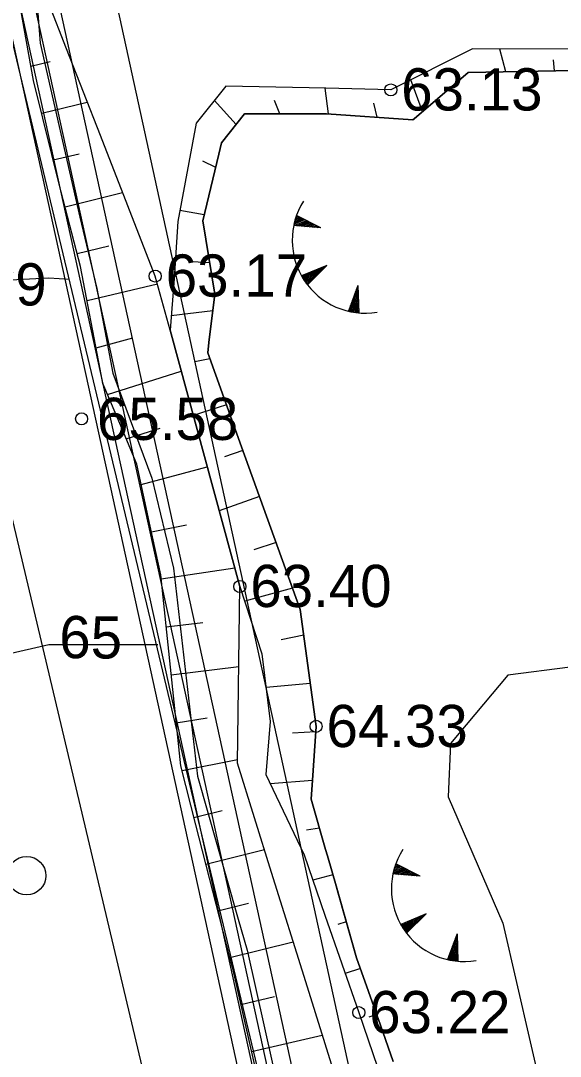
# Model space of a CAD drawing. Extents: x 530818 to 531740, y 6542340 to 6544024.
# Drawn here: x 531251.79 to 531274.15, y 6543652.07 to 6543695.01 of the extents above; entities that cross this region are included whole.
import ezdxf

# ---------------------------------------------------------------- set-up
doc = ezdxf.new("R2010")
doc.units = 0
for name, color, linetype in [('HALJASTUS', 7, 'Continuous'), ('Kaevandamise ala', 7, 'Continuous'), ('KORGUSED', 7, 'Continuous'), ('KR_kaitseala', 7, 'Continuous'), ('Kõrguspunkt', 7, 'Continuous'), ('Ladu', 7, 'Continuous'), ('Maapinna horisontaal', 7, 'Continuous'), ('ME piir', 7, 'Continuous'), ('MET piir', 7, 'Continuous'), ('RELJEEF', 7, 'Continuous'), ('Tervik', 7, 'Continuous'), ('Varuplokid', 7, 'Continuous')]:
    doc.layers.add(name, color=color, linetype=linetype)

msp = doc.modelspace()

# ---------------------------------------------------------------- linework, layer by layer
at = {"layer": 'HALJASTUS'}
msp.add_lwpolyline([(531266.022, 6543624.39), (531266.022, 6543633.077), (531247.543, 6543710.418), (531248.967, 6543712.657), (531317.601, 6543713.174), (531337.051, 6543713.663)], dxfattribs=at)
msp.add_circle((531252.029, 6543659.558), 0.8, dxfattribs=at)
at = {"layer": 'Kaevandamise ala'}
for p, q in [((531264.97, 6543658.742), (531264.942, 6543658.838)), ((531260.772, 6543657.856), (531260.8, 6543657.76))]:
    msp.add_line(p, q, dxfattribs=at)
for points in [[(531251.535, 6543697.24), (531252.44, 6543696.039), (531252.593, 6543694.076), (531254.234, 6543686.863), (531254.945, 6543683.9), (531255.597, 6543680.388), (531257.222, 6543676.043), (531258.122, 6543672.307), (531259.109, 6543663.677), (531260.772, 6543657.856)], [(531264.942, 6543658.838), (531264.856, 6543659.139), (531264.5, 6543660.384), (531264.424, 6543660.649), (531263.827, 6543662.733), (531263.88, 6543663.521), (531264.028, 6543665.746), (531263.376, 6543670.591), (531260.943, 6543677.335), (531259.535, 6543681.236), (531259.589, 6543681.667), (531259.837, 6543683.672), (531259.335, 6543686.71), (531259.999, 6543689.474), (531260.113, 6543689.948), (531261.067, 6543691.154), (531262.595, 6543691.154), (531264.455, 6543691.154), (531268.044, 6543690.902), (531268.093, 6543690.944), (531270.328, 6543692.861), (531272.514, 6543692.903), (531276.854, 6543692.986)], [(531267.218, 6543651.858), (531266.694, 6543653.352), (531265.71, 6543656.155), (531264.97, 6543658.742)], [(531260.8, 6543657.76), (531261.17, 6543656.463), (531263.649, 6543645.385), (531265.818, 6543636.24), (531266.18, 6543635.655), (531268.234, 6543634.688)]]:
    msp.add_lwpolyline(points, dxfattribs=at)
at = {"layer": 'KR_kaitseala'}
msp.add_lwpolyline([(531043.378, 6543510.745), (531055.754, 6543525.91), (531063.728, 6543525.33), (531132.297, 6543495.56), (531158.176, 6543518.3), (531159.584, 6543517.01), (531175.96, 6543539.74), (531243.56, 6543608.37), (531256.37, 6543618.09), (531264.414, 6543619.55), (531233.458, 6543750.273)], dxfattribs=at)
at = {"layer": 'Kõrguspunkt'}
for centre in [(531267.13, 6543692.14), (531257.36, 6543684.42), (531254.31, 6543678.5), (531260.87, 6543671.55), (531264.03, 6543665.75), (531265.8, 6543653.88)]:
    msp.add_circle(centre, 0.25, dxfattribs=at)
at = {"layer": 'Ladu'}
msp.add_lwpolyline([(531275.273, 6543667.529), (531274.555, 6543668.209), (531271.982, 6543667.878), (531269.597, 6543665.044), (531269.503, 6543662.825), (531271.769, 6543657.582), (531273.473, 6543650.213), (531273.405, 6543646.934), (531271.588, 6543645.512), (531270.918, 6543644.147)], dxfattribs=at)
at = {"layer": 'Maapinna horisontaal'}
for points in [[(531215.01, 6543683.966), (531222.494, 6543684.846), (531232.756, 6543684.019), (531240.865, 6543683.853), (531242.851, 6543683.853), (531243.348, 6543683.853), (531252.947, 6543684.35), (531253.81, 6543684.289)], [(531257.47, 6543669.123), (531252.947, 6543669.123), (531242.851, 6543666.806), (531232.756, 6543666.972), (531222.494, 6543663.662), (531219.387, 6543663.967)]]:
    msp.add_lwpolyline(points, dxfattribs=at)
at = {"layer": 'ME piir'}
for points in [[(531248.15, 6543712.15), (531461.81, 6543716.29), (531564.92, 6543754.52), (531651.48, 6543884.44), (531683.92, 6543857.96), (531697.49, 6543783.98), (531619.7, 6543598.45), (531477.7, 6543590.01), (531265.03, 6543635.03)], [(531248.892, 6543711.564), (531461.923, 6543715.692), (531565.311, 6543754.025), (531651.613, 6543883.557), (531683.37, 6543857.635), (531696.868, 6543784.047), (531619.291, 6543599.027), (531477.745, 6543590.614), (531265.533, 6543635.537)]]:
    msp.add_lwpolyline(points, close=True, dxfattribs=at)
at = {"layer": 'MET piir'}
msp.add_lwpolyline([(531247.408, 6543712.736), (531461.697, 6543716.888), (531564.529, 6543755.015), (531651.347, 6543885.323), (531684.47, 6543858.285), (531698.112, 6543783.913), (531620.109, 6543597.873), (531477.655, 6543589.406), (531264.527, 6543634.523)], close=True, dxfattribs=at)
at = {"layer": 'RELJEEF'}
for p, q in [((531271.889, 6543692.891), (531271.647, 6543693.836)), ((531252.211, 6543693.125), (531253.011, 6543693.314)), ((531273.91, 6543692.93), (531273.867, 6543693.381)), ((531269.98, 6543692.562), (531269.811, 6543692.982)), ((531268.446, 6543691.247), (531267.954, 6543692.557)), ((531264.54, 6543691.148), (531264.4, 6543692.206)), ((531252.654, 6543691.176), (531254.545, 6543691.628)), ((531260.715, 6543690.709), (531259.811, 6543691.708)), ((531262.52, 6543691.154), (531262.306, 6543691.707)), ((531266.556, 6543691.007), (531266.422, 6543691.585)), ((531253.135, 6543689.236), (531254.206, 6543689.496)), ((531259.867, 6543688.927), (531259.338, 6543689.185)), ((531253.623, 6543687.297), (531256.01, 6543687.885)), ((531259.395, 6543686.962), (531258.383, 6543687.138)), ((531263.158, 6543686.75), (531263.393, 6543686.849)), ((531263.177, 6543686.812), (531263.334, 6543686.879)), ((531263.197, 6543686.875), (531263.276, 6543686.908)), ((531264.231, 6543686.426), (531263.219, 6543686.937)), ((531264.231, 6543686.426), (531263.101, 6543686.52)), ((531263.111, 6543686.568), (531263.569, 6543686.76)), ((531263.122, 6543686.518), (531263.627, 6543686.731)), ((531263.126, 6543686.628), (531263.51, 6543686.79)), ((531263.141, 6543686.689), (531263.452, 6543686.819)), ((531263.23, 6543686.509), (531263.686, 6543686.701)), ((531263.337, 6543686.5), (531263.745, 6543686.671)), ((531263.445, 6543686.491), (531263.803, 6543686.642)), ((531263.553, 6543686.482), (531263.862, 6543686.612)), ((531263.66, 6543686.473), (531263.92, 6543686.582)), ((531263.768, 6543686.464), (531263.979, 6543686.553)), ((531263.876, 6543686.455), (531264.038, 6543686.523)), ((531263.983, 6543686.446), (531264.096, 6543686.494)), ((531264.091, 6543686.437), (531264.155, 6543686.464)), ((531254.126, 6543685.362), (531255.438, 6543685.676)), ((531259.622, 6543684.972), (531258.908, 6543685.011)), ((531264.475, 6543684.859), (531263.428, 6543684.425)), ((531264.475, 6543684.859), (531263.667, 6543684.064)), ((531264.067, 6543684.457), (531264.154, 6543684.726)), ((531264.144, 6543684.533), (531264.215, 6543684.751)), ((531264.221, 6543684.609), (531264.275, 6543684.776)), ((531264.298, 6543684.685), (531264.336, 6543684.801)), ((531264.375, 6543684.76), (531264.397, 6543684.826)), ((531263.461, 6543684.368), (531263.487, 6543684.449)), ((531263.495, 6543684.312), (531263.547, 6543684.474)), ((531263.53, 6543684.257), (531263.608, 6543684.499)), ((531263.565, 6543684.204), (531263.669, 6543684.525)), ((531263.601, 6543684.153), (531263.729, 6543684.55)), ((531263.638, 6543684.103), (531263.79, 6543684.575)), ((531263.682, 6543684.078), (531263.851, 6543684.6)), ((531263.759, 6543684.154), (531263.911, 6543684.625)), ((531263.836, 6543684.23), (531263.972, 6543684.65)), ((531263.913, 6543684.306), (531264.033, 6543684.675)), ((531263.99, 6543684.381), (531264.093, 6543684.7)), ((531254.537, 6543683.406), (531257.453, 6543684.096)), ((531265.761, 6543684.027), (531265.37, 6543682.963)), ((531265.769, 6543683.779), (531265.709, 6543683.886)), ((531265.766, 6543683.887), (531265.732, 6543683.947)), ((531265.761, 6543684.027), (531265.798, 6543682.894)), ((531265.794, 6543683.023), (531265.551, 6543683.454)), ((531265.791, 6543683.131), (531265.574, 6543683.516)), ((531265.787, 6543683.239), (531265.596, 6543683.577)), ((531265.784, 6543683.347), (531265.619, 6543683.639)), ((531265.78, 6543683.455), (531265.641, 6543683.701)), ((531265.776, 6543683.563), (531265.664, 6543683.762)), ((531265.773, 6543683.671), (531265.687, 6543683.824)), ((531265.434, 6543682.949), (531265.392, 6543683.023)), ((531265.499, 6543682.936), (531265.415, 6543683.084)), ((531265.563, 6543682.924), (531265.438, 6543683.146)), ((531265.626, 6543682.914), (531265.46, 6543683.208)), ((531265.688, 6543682.906), (531265.483, 6543683.269)), ((531265.749, 6543682.899), (531265.506, 6543683.331)), ((531265.798, 6543682.915), (531265.528, 6543683.393)), ((531259.75, 6543682.975), (531258.025, 6543682.776)), ((531254.911, 6543681.442), (531256.431, 6543681.856)), ((531259.627, 6543680.983), (531258.997, 6543680.862)), ((531255.385, 6543679.508), (531258.44, 6543680.472)), ((531260.312, 6543679.083), (531258.938, 6543678.643)), ((531256.162, 6543677.665), (531257.563, 6543678.109)), ((531260.998, 6543677.182), (531260.239, 6543676.92)), ((531256.785, 6543675.775), (531259.519, 6543676.512)), ((531261.684, 6543675.281), (531260.015, 6543674.691)), ((531257.205, 6543673.82), (531258.653, 6543674.099)), ((531262.37, 6543673.38), (531261.455, 6543673.072)), ((531257.606, 6543671.862), (531260.661, 6543672.321)), ((531263.055, 6543671.48), (531261.069, 6543670.946)), ((531257.815, 6543669.873), (531259.334, 6543670.055)), ((531263.519, 6543669.525), (531262.587, 6543669.343)), ((531258.024, 6543667.885), (531260.826, 6543668.228)), ((531263.789, 6543667.522), (531261.959, 6543667.354)), ((531258.232, 6543665.896), (531259.517, 6543666.101)), ((531264.013, 6543665.518), (531263.05, 6543665.473)), ((531258.471, 6543663.913), (531260.776, 6543664.374)), ((531263.879, 6543663.502), (531262.13, 6543663.363)), ((531258.968, 6543661.976), (531260.133, 6543662.257)), ((531264.171, 6543661.531), (531263.629, 6543661.444)), ((531259.464, 6543660.04), (531261.887, 6543660.647)), ((531267.223, 6543659.681), (531267.68, 6543659.873)), ((531267.233, 6543659.631), (531267.738, 6543659.843)), ((531267.237, 6543659.741), (531267.621, 6543659.903)), ((531267.252, 6543659.802), (531267.563, 6543659.932)), ((531267.269, 6543659.863), (531267.504, 6543659.962)), ((531267.288, 6543659.925), (531267.445, 6543659.992)), ((531267.308, 6543659.988), (531267.387, 6543660.021)), ((531268.342, 6543659.539), (531267.33, 6543660.05)), ((531267.341, 6543659.622), (531267.797, 6543659.814)), ((531264.727, 6543659.589), (531263.894, 6543659.375)), ((531268.342, 6543659.539), (531267.212, 6543659.633)), ((531267.449, 6543659.613), (531267.856, 6543659.784)), ((531267.556, 6543659.604), (531267.914, 6543659.755)), ((531267.664, 6543659.595), (531267.973, 6543659.725)), ((531267.772, 6543659.586), (531268.031, 6543659.695)), ((531267.879, 6543659.577), (531268.09, 6543659.666)), ((531267.987, 6543659.568), (531268.149, 6543659.636)), ((531268.094, 6543659.559), (531268.207, 6543659.607)), ((531268.202, 6543659.55), (531268.266, 6543659.577)), ((531259.961, 6543658.103), (531261.221, 6543658.422)), ((531268.586, 6543657.972), (531267.539, 6543657.538)), ((531267.712, 6543657.266), (531267.84, 6543657.663)), ((531267.749, 6543657.216), (531267.901, 6543657.688)), ((531268.586, 6543657.972), (531267.778, 6543657.177)), ((531267.793, 6543657.191), (531267.962, 6543657.713)), ((531267.87, 6543657.267), (531268.022, 6543657.738)), ((531267.947, 6543657.343), (531268.083, 6543657.763)), ((531268.024, 6543657.419), (531268.144, 6543657.788)), ((531268.101, 6543657.494), (531268.204, 6543657.813)), ((531268.178, 6543657.57), (531268.265, 6543657.838)), ((531268.255, 6543657.646), (531268.326, 6543657.864)), ((531268.332, 6543657.722), (531268.386, 6543657.889)), ((531268.409, 6543657.798), (531268.447, 6543657.914)), ((531268.486, 6543657.873), (531268.508, 6543657.939)), ((531265.283, 6543657.646), (531264.925, 6543657.539)), ((531267.572, 6543657.481), (531267.598, 6543657.562)), ((531267.606, 6543657.425), (531267.659, 6543657.587)), ((531267.641, 6543657.37), (531267.719, 6543657.612)), ((531267.676, 6543657.317), (531267.78, 6543657.637)), ((531260.457, 6543656.166), (531263.083, 6543656.811)), ((531269.872, 6543657.14), (531269.482, 6543656.076)), ((531269.891, 6543656.568), (531269.752, 6543656.814)), ((531269.888, 6543656.676), (531269.775, 6543656.875)), ((531269.884, 6543656.784), (531269.798, 6543656.937)), ((531269.88, 6543656.892), (531269.82, 6543656.998)), ((531269.877, 6543657), (531269.843, 6543657.06)), ((531269.872, 6543657.14), (531269.909, 6543656.007)), ((531269.799, 6543656.019), (531269.594, 6543656.382)), ((531269.861, 6543656.012), (531269.617, 6543656.444)), ((531269.909, 6543656.028), (531269.639, 6543656.505)), ((531269.905, 6543656.136), (531269.662, 6543656.567)), ((531269.902, 6543656.244), (531269.685, 6543656.629)), ((531269.898, 6543656.352), (531269.707, 6543656.69)), ((531269.895, 6543656.46), (531269.73, 6543656.752)), ((531269.545, 6543656.061), (531269.504, 6543656.136)), ((531269.61, 6543656.049), (531269.526, 6543656.197)), ((531269.674, 6543656.037), (531269.549, 6543656.259)), ((531269.737, 6543656.027), (531269.571, 6543656.321)), ((531265.865, 6543655.712), (531265.234, 6543655.505)), ((531260.915, 6543654.22), (531262.3, 6543654.549)), ((531266.535, 6543653.805), (531266.217, 6543653.696)), ((531261.358, 6543652.27), (531264.287, 6543652.944))]:
    msp.add_line(p, q, dxfattribs=at)
for points in [[(531269.586, 6543636.923), (531268.727, 6543638.693), (531266.002, 6543647.438), (531263.599, 6543655.153), (531262.186, 6543659.688), (531260.774, 6543664.222), (531260.87, 6543671.553), (531257.977, 6543682.172), (531257.364, 6543684.423), (531255.087, 6543690.244), (531253.68, 6543693.84), (531252.944, 6543695.722), (531251.7, 6543697.314), (531251.093, 6543699.776), (531250.821, 6543702.078), (531249.733, 6543705.76), (531249.105, 6543709.066), (531248.627, 6543710.837)], [(531262.865, 6543645.642), (531260.588, 6543655.656), (531260.588, 6543655.656), (531260.458, 6543656.164), (531259.047, 6543661.666), (531258.419, 6543664.116), (531258.419, 6543664.116), (531257.588, 6543672.034), (531257.588, 6543672.034), (531257.157, 6543674.045), (531256.605, 6543676.617), (531256.605, 6543676.617), (531255.93, 6543678.215), (531255.507, 6543679.218), (531255.193, 6543679.964), (531255.193, 6543679.964), (531255.078, 6543680.566), (531254.269, 6543684.811), (531254.269, 6543684.811), (531253.467, 6543687.897), (531253.467, 6543687.897), (531252.317, 6543692.535), (531252.317, 6543692.535), (531251.931, 6543694.688), (531251.567, 6543696.72)], [(531304.253, 6543671.054), (531300.174, 6543671.786), (531297.35, 6543673.041), (531294.978, 6543675.022), (531292.686, 6543679.506), (531292.037, 6543685.95), (531290.741, 6543690.448), (531289.235, 6543692.164), (531286.369, 6543694.005), (531283.19, 6543694.34), (531280.551, 6543694.618), (531278.02, 6543693.825), (531270.514, 6543693.838), (531267.126, 6543692.143), (531264.427, 6543692.206), (531260.287, 6543692.302), (531259.052, 6543690.762), (531258.299, 6543686.682), (531258.147, 6543684.321), (531257.977, 6543682.172), (531260.87, 6543671.553)], [(531276.854, 6543692.986), (531272.514, 6543692.903), (531270.328, 6543692.861), (531270.328, 6543692.861), (531270.328, 6543692.861), (531270.328, 6543692.861), (531268.093, 6543690.944), (531268.093, 6543690.944), (531268.044, 6543690.902), (531268.044, 6543690.902), (531268.044, 6543690.902), (531268.044, 6543690.902), (531264.455, 6543691.154), (531264.455, 6543691.154), (531264.455, 6543691.154), (531264.455, 6543691.154), (531262.595, 6543691.154), (531261.067, 6543691.154), (531261.067, 6543691.154), (531261.067, 6543691.154), (531261.067, 6543691.154), (531260.113, 6543689.948), (531260.113, 6543689.948), (531260.113, 6543689.948), (531260.113, 6543689.948), (531259.999, 6543689.474), (531259.999, 6543689.474), (531259.335, 6543686.71), (531259.335, 6543686.71), (531259.335, 6543686.71), (531259.335, 6543686.71), (531259.837, 6543683.672), (531259.837, 6543683.672), (531259.837, 6543683.672), (531259.837, 6543683.672), (531259.589, 6543681.667), (531259.535, 6543681.236), (531259.535, 6543681.236), (531259.535, 6543681.236), (531259.535, 6543681.236), (531260.943, 6543677.335), (531263.376, 6543670.591), (531263.376, 6543670.591), (531263.376, 6543670.591), (531263.376, 6543670.591), (531264.028, 6543665.746), (531264.028, 6543665.746), (531264.028, 6543665.746), (531264.028, 6543665.746), (531263.88, 6543663.521), (531263.827, 6543662.733), (531263.827, 6543662.733), (531263.827, 6543662.733), (531263.827, 6543662.733), (531264.424, 6543660.649), (531264.5, 6543660.384), (531264.856, 6543659.139), (531265.71, 6543656.155), (531265.71, 6543656.155), (531265.71, 6543656.155), (531265.71, 6543656.155), (531266.694, 6543653.352), (531266.694, 6543653.352), (531267.218, 6543651.858)], [(531260.87, 6543671.553), (531261.787, 6543668.759), (531262.13, 6543665.954), (531261.946, 6543663.749), (531263.532, 6543660.419), (531264.397, 6543657.921), (531265.797, 6543653.88), (531266.775, 6543651.055), (531267.506, 6543648.36), (531268.523, 6543645.251), (531269.641, 6543642.607), (531271.82, 6543640.892), (531274.754, 6543641.11), (531277.719, 6543642.428), (531282.463, 6543643.532), (531284.848, 6543645.892), (531291.097, 6543648.001), (531294.331, 6543649.092), (531296.996, 6543650.487), (531299.18, 6543653.123), (531300.661, 6543657.115), (531301.137, 6543660.304)]]:
    msp.add_lwpolyline(points, dxfattribs=at)
for centre in [(531266.066, 6543685.909), (531270.177, 6543659.022)]:
    msp.add_arc(centre, 3.027, 147.5479, 279.299, dxfattribs=at)
at = {"layer": 'Tervik'}
msp.add_lwpolyline([(531652.165, 6543878.602), (531679.617, 6543856.474), (531693.022, 6543785.307), (531617.553, 6543602.591), (531478.529, 6543593.819), (531268.339, 6543638.174), (531252.947, 6543708.679), (531462.144, 6543711.989), (531567.57, 6543751.379), (531652.165, 6543878.602)], dxfattribs=at)
at = {"layer": 'Varuplokid'}
msp.add_lwpolyline([(531250.13, 6543710.588), (531462.112, 6543714.696), (531565.963, 6543753.2), (531651.834, 6543882.086), (531682.452, 6543857.093), (531695.83, 6543784.16), (531618.61, 6543599.988), (531477.82, 6543591.62), (531266.372, 6543636.381)], close=True, dxfattribs=at)

# ---------------------------------------------------------------- texts
at = {"layer": 'KORGUSED'}
for s, p in [('63.13', (531267.558, 6543691.288)), ('63.17', (531257.797, 6543683.568)), ('65.58', (531254.948, 6543677.625)), ('63.40', (531261.303, 6543670.697)), ('64.33', (531264.461, 6543664.89)), ('63.22', (531266.23, 6543653.025))]:
    msp.add_text(s, height=1.75, dxfattribs=at).set_placement(p)
at = {"layer": 'Maapinna horisontaal'}
for rotation, p in [(179.4362, (531252.875, 6543684.946)), (359.4362, (531253.378, 6543668.582))]:
    msp.add_text('65', height=1.75, rotation=rotation, dxfattribs=at).set_placement(p)

doc.saveas('drawing.dxf')
